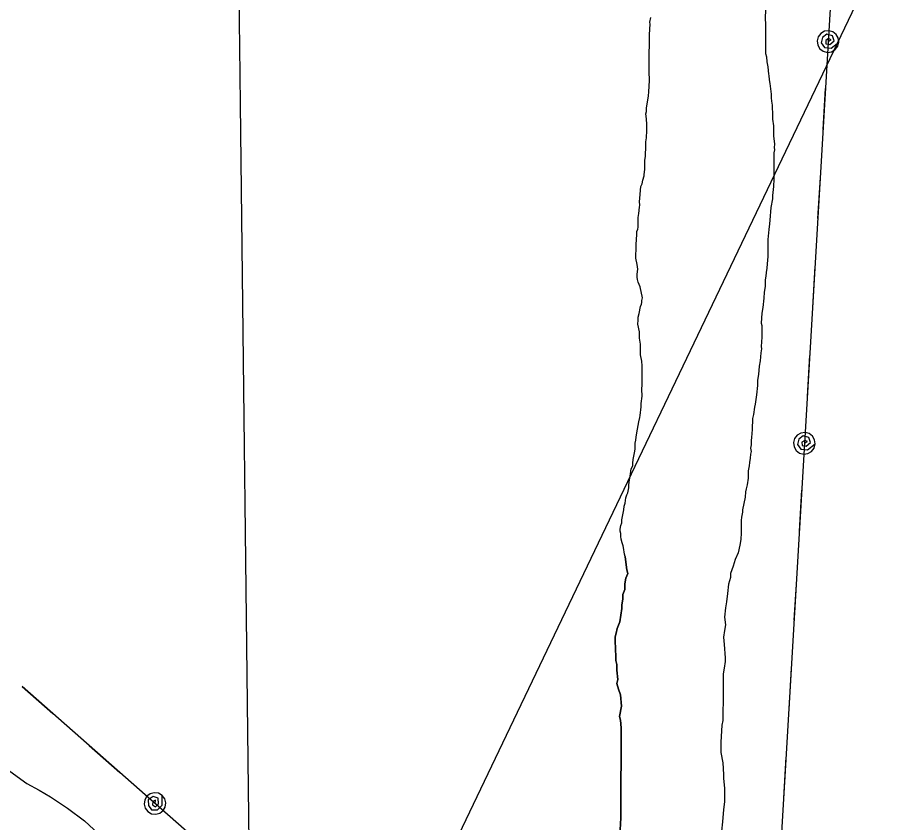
# Model space of a CAD drawing. Extents: x 3683402 to 3721514, y 487807 to 513565.
# Drawn here: x 3697896 to 3698620, y 504630 to 505298 of the extents above; entities that cross this region are included whole.
import ezdxf

# ---------------------------------------------------------------- set-up
doc = ezdxf.new("R2010")
doc.units = 0
for name, color, linetype in [('V-GRID-MAJR', 7, 'Continuous'), ('V-SITE-VEGE', 7, 'Continuous'), ('V-TOPO-BNDY', 7, 'Continuous'), ('V-TOPO-SHOR', 7, 'Continuous'), ('V-UTIL-LINE', 7, 'Continuous')]:
    doc.layers.add(name, color=color, linetype=linetype)

msp = doc.modelspace()

# ---------------------------------------------------------------- linework, layer by layer
at = {"layer": 'V-GRID-MAJR'}
msp.add_spline([(3698217.9, 493344.79), (3698148.29, 499402.23), (3698078.65, 505462.75), (3698009.01, 511523.29), (3698008.98, 511526.36)], degree=3, dxfattribs=at)
at = {"layer": 'V-SITE-VEGE'}
msp.add_lwpolyline([(3697890.09, 504672.43), (3697904.18, 504662.14), (3697914.37, 504656.58), (3697923.77, 504651.02), (3697937.87, 504641.51), (3697951.96, 504631.21), (3697971.51, 504613.02)], dxfattribs=at)
at = {"layer": 'V-TOPO-BNDY'}
msp.add_line((3699832.73, 507901.76), (3697207.28, 502413.5), dxfattribs=at)
at = {"layer": 'V-TOPO-SHOR'}
for points in [[(3698517.54, 505304.09), (3698517.12, 505297.19), (3698517.51, 505291.91), (3698517.5, 505287.85), (3698517.44, 505267.96), (3698518.24, 505265.11), (3698518.63, 505261.05), (3698519.43, 505256.99), (3698519.82, 505250.9), (3698520.22, 505249.67), (3698520.62, 505246.02), (3698521.02, 505243.18), (3698522.21, 505234.24), (3698522.2, 505230.99), (3698522.59, 505226.52), (3698522.99, 505225.3), (3698522.98, 505221.65), (3698523.38, 505219.62), (3698523.37, 505216.37), (3698523.36, 505213.53), (3698524.16, 505207.84), (3698524.15, 505205.81), (3698524.14, 505201.34), (3698524.13, 505199.72), (3698524.92, 505192.82), (3698524.51, 505189.98), (3698524.91, 505187.94), (3698524.49, 505185.51), (3698524.47, 505178.6), (3698524.45, 505172.51), (3698524.43, 505163.58), (3698524, 505157.49), (3698523.17, 505150.19), (3698523.16, 505147.34), (3698521.92, 505140.04), (3698521.08, 505129.48), (3698520.66, 505126.64), (3698520.24, 505121.77), (3698519.4, 505113.65), (3698519.37, 505103.1), (3698519.36, 505099.44), (3698518.94, 505093.35), (3698518.52, 505089.7), (3698518.1, 505086.05), (3698517.69, 505083.21), (3698517.27, 505079.96), (3698517.25, 505074.68), (3698516.43, 505069.81), (3698516.01, 505064.94), (3698515.17, 505057.23), (3698514.34, 505052.36), (3698513.91, 505044.24), (3698514.31, 505042.21), (3698514.3, 505038.55), (3698514.28, 505032.46), (3698513.85, 505024.75), (3698514.25, 505022.72), (3698513.43, 505019.47), (3698513.01, 505012.98), (3698512.18, 505008.51), (3698511.75, 505001.61), (3698510.93, 504996.74), (3698510.91, 504992.27), (3698510.08, 504984.56), (3698508.84, 504976.85), (3698508.42, 504974.42), (3698507.59, 504968.33), (3698506.77, 504965.08), (3698506.34, 504955.74), (3698505.91, 504949.25), (3698505.5, 504946.81), (3698505.49, 504943.16), (3698505.07, 504940.32), (3698505.47, 504937.48), (3698505.06, 504935.45), (3698504.64, 504932.2), (3698504.22, 504928.55), (3698503.81, 504925.71), (3698502.98, 504921.65), (3698502.96, 504915.55), (3698502.14, 504909.87), (3698501.31, 504906.63), (3698500.9, 504904.19), (3698500.48, 504899.73), (3698498.42, 504889.18), (3698498.41, 504887.15), (3698497.59, 504883.09), (3698497.17, 504880.25)], [(3698517.54, 505304.09), (3698517.12, 505297.19), (3698517.51, 505291.91), (3698517.5, 505287.85), (3698517.44, 505267.96), (3698518.24, 505265.11), (3698518.63, 505261.05), (3698519.43, 505256.99), (3698519.82, 505250.9), (3698520.22, 505249.67), (3698520.62, 505246.02), (3698521.02, 505243.18), (3698522.21, 505234.24), (3698522.2, 505230.99), (3698522.59, 505226.52), (3698522.99, 505225.3), (3698522.98, 505221.65), (3698523.38, 505219.62), (3698523.37, 505216.37), (3698523.36, 505213.53), (3698524.16, 505207.84), (3698524.15, 505205.81), (3698524.14, 505201.34), (3698524.13, 505199.72), (3698524.92, 505192.82), (3698524.51, 505189.98), (3698524.91, 505187.94), (3698524.49, 505185.51), (3698524.47, 505178.6), (3698524.45, 505172.51), (3698524.43, 505163.58), (3698524, 505157.49), (3698523.17, 505150.19), (3698523.16, 505147.34), (3698521.92, 505140.04), (3698521.08, 505129.48), (3698520.66, 505126.64), (3698520.24, 505121.77), (3698519.4, 505113.65), (3698519.37, 505103.1), (3698519.36, 505099.44), (3698518.94, 505093.35), (3698518.52, 505089.7), (3698518.1, 505086.05), (3698517.69, 505083.21), (3698517.27, 505079.96), (3698517.25, 505074.68), (3698516.43, 505069.81), (3698516.01, 505064.94), (3698515.17, 505057.23), (3698514.34, 505052.36), (3698513.91, 505044.24), (3698514.31, 505042.21), (3698514.3, 505038.55), (3698514.28, 505032.46), (3698513.85, 505024.75), (3698514.25, 505022.72), (3698513.43, 505019.47), (3698513.01, 505012.98), (3698512.18, 505008.51), (3698511.75, 505001.61), (3698510.93, 504996.74), (3698510.91, 504992.27), (3698510.08, 504984.56), (3698508.84, 504976.85), (3698508.42, 504974.42), (3698507.59, 504968.33), (3698506.77, 504965.08), (3698506.34, 504955.74), (3698505.91, 504949.25), (3698505.5, 504946.81), (3698505.49, 504943.16), (3698505.07, 504940.32), (3698505.47, 504937.48), (3698505.06, 504935.45), (3698504.64, 504932.2), (3698504.22, 504928.55), (3698503.81, 504925.71), (3698502.98, 504921.65), (3698502.96, 504915.55), (3698502.14, 504909.87), (3698501.31, 504906.63), (3698500.9, 504904.19), (3698500.48, 504899.73)], [(3698411.85, 505128.6), (3698411.86, 505131.85), (3698412.27, 505135.09), (3698412.7, 505140.37), (3698413.11, 505141.99), (3698412.71, 505145.24), (3698413.12, 505147.68), (3698413.55, 505154.58), (3698413.97, 505157.42), (3698415.19, 505159.85), (3698415.6, 505162.69), (3698416.84, 505166.34), (3698416.84, 505167.56), (3698417.26, 505171.62), (3698417.27, 505174.46), (3698417.28, 505179.34), (3698417.7, 505182.58), (3698417.7, 505183.8), (3698418.13, 505190.3), (3698418.14, 505194.76), (3698418.55, 505198.01), (3698418.98, 505204.1), (3698418.99, 505206.54), (3698419, 505208.97), (3698418.6, 505213.85), (3698418.21, 505217.91), (3698418.62, 505219.93), (3698418.63, 505222.78), (3698419.87, 505229.27), (3698420.29, 505232.93), (3698420.7, 505236.17), (3698421.14, 505245.51), (3698421.14, 505246.73), (3698420.75, 505252.01), (3698420.76, 505256.07), (3698420.77, 505259.72), (3698420.78, 505262.97), (3698420.8, 505269.06), (3698421.23, 505274.34), (3698421.23, 505277.59), (3698421.24, 505278.8), (3698421.25, 505283.68), (3698421.68, 505292.2), (3698421.28, 505293.83), (3698422.11, 505297.88)], [(3698418.6, 505213.85), (3698418.21, 505217.91), (3698418.62, 505219.93), (3698418.63, 505222.78), (3698419.87, 505229.27), (3698420.29, 505232.93), (3698420.7, 505236.17), (3698421.14, 505245.51), (3698421.14, 505246.73), (3698420.75, 505252.01), (3698420.76, 505256.07), (3698420.77, 505259.72), (3698420.78, 505262.97), (3698420.8, 505269.06), (3698421.23, 505274.34), (3698421.23, 505277.59), (3698421.24, 505278.8), (3698421.25, 505283.68), (3698421.68, 505292.2), (3698421.28, 505293.83), (3698422.11, 505297.88)], [(3698400.85, 504850.52), (3698400.45, 504852.52), (3698399.66, 504857.81), (3698399.26, 504859.43), (3698398.45, 504861.87), (3698397.65, 504864.72), (3698397.25, 504867.15), (3698397.25, 504869.59), (3698396.86, 504871.62), (3698396.86, 504873.24), (3698397.28, 504876.08), (3698398.1, 504878.52), (3698398.1, 504880.95), (3698399.75, 504889.07), (3698400.17, 504892.32), (3698400.99, 504894.75), (3698401.41, 504899.22), (3698402.23, 504901.65), (3698403.04, 504903.27), (3698403.87, 504907.33), (3698403.87, 504909.77), (3698404.29, 504912.2), (3698405.11, 504917.07), (3698405.95, 504923.16), (3698407.17, 504925.59), (3698407.18, 504928.03), (3698407.59, 504930.87), (3698408.83, 504937.77), (3698409.24, 504939.8), (3698409.25, 504942.23), (3698409.26, 504944.67), (3698409.67, 504947.11), (3698410.09, 504949.54), (3698410.5, 504953.19), (3698411.74, 504959.28), (3698412.15, 504962.12), (3698412.98, 504965.77), (3698413.39, 504967.39), (3698414.22, 504974.7), (3698414.23, 504977.54), (3698415.06, 504983.63), (3698414.67, 504989.32), (3698415.09, 504992.97), (3698415.13, 505007.18), (3698415.14, 505008.81), (3698414.74, 505012.46), (3698413.54, 505017.74), (3698413.56, 505022.21), (3698413.57, 505026.68), (3698412.77, 505031.55), (3698412.79, 505036.83), (3698411.59, 505043.33), (3698411.6, 505046.58), (3698411.6, 505049.02), (3698412.43, 505052.26), (3698413.66, 505057.94), (3698414.48, 505059.97), (3698414.89, 505061.19), (3698414.9, 505062.81), (3698415.31, 505065.25), (3698413.31, 505074.18), (3698411.7, 505078.25), (3698411.29, 505080.28), (3698410.9, 505082.31), (3698410.9, 505083.53), (3698410.9, 505084.75), (3698411.32, 505088.81), (3698410.93, 505092.87), (3698409.73, 505098.15), (3698409.74, 505102.21), (3698410.15, 505103.83), (3698410.17, 505109.52), (3698410.6, 505117.64), (3698410.6, 505120.08), (3698411.42, 505122.1), (3698411.83, 505123.72), (3698411.85, 505128.6), (3698411.86, 505131.85), (3698412.27, 505135.09), (3698412.7, 505140.37), (3698413.11, 505141.99), (3698412.71, 505145.24), (3698413.12, 505147.68), (3698413.55, 505154.58), (3698413.97, 505157.42), (3698415.19, 505159.85), (3698415.6, 505162.69), (3698416.84, 505166.34), (3698416.84, 505167.56), (3698417.26, 505171.62), (3698417.27, 505174.46), (3698417.28, 505179.34), (3698417.7, 505182.58), (3698417.7, 505183.8), (3698418.13, 505190.3), (3698418.14, 505194.76), (3698418.55, 505198.01), (3698418.98, 505204.1), (3698418.99, 505206.54), (3698419, 505208.97), (3698418.6, 505213.85)], [(3698397.8, 504726.3), (3698397.06, 504735.74), (3698395.52, 504740.46), (3698393.97, 504745.19), (3698394.78, 504748.33), (3698394.03, 504756.19), (3698394.06, 504760.91), (3698393.29, 504764.06), (3698393.31, 504767.2), (3698392.6, 504780.57), (3698392.62, 504783.72), (3698393.42, 504786.86), (3698394.23, 504790.79), (3698396.62, 504796.27), (3698398.25, 504807.27), (3698398.27, 504810.42), (3698399.08, 504815.13), (3698399.1, 504819.06), (3698400.7, 504822.98), (3698400.72, 504827.7), (3698401.54, 504832.41), (3698403.13, 504836.33), (3698402.36, 504839.48), (3698401.61, 504845.77), (3698400.85, 504850.52), (3698400.45, 504852.52), (3698399.66, 504857.81), (3698399.26, 504859.43), (3698398.45, 504861.87), (3698397.65, 504864.72), (3698397.25, 504867.15), (3698397.25, 504869.59), (3698396.86, 504871.62), (3698396.86, 504873.24), (3698397.28, 504876.08), (3698398.1, 504878.52), (3698398.1, 504880.95), (3698399.75, 504889.07), (3698400.17, 504892.32), (3698400.99, 504894.75), (3698401.41, 504899.22), (3698402.23, 504901.65), (3698403.04, 504903.27), (3698403.87, 504907.33), (3698403.87, 504909.77), (3698404.29, 504912.2), (3698405.11, 504917.07), (3698405.95, 504923.16), (3698407.17, 504925.59), (3698407.18, 504928.03), (3698407.59, 504930.87), (3698408.83, 504937.77), (3698409.24, 504939.8), (3698409.25, 504942.23), (3698409.26, 504944.67), (3698409.67, 504947.11), (3698410.09, 504949.54), (3698410.5, 504953.19), (3698411.74, 504959.28), (3698412.15, 504962.12), (3698412.98, 504965.77), (3698413.39, 504967.39), (3698414.22, 504974.7), (3698414.23, 504977.54), (3698415.06, 504983.63), (3698414.67, 504989.32), (3698415.09, 504992.97), (3698415.13, 505007.18), (3698415.14, 505008.81), (3698414.74, 505012.46), (3698413.54, 505017.74), (3698413.56, 505022.21), (3698413.57, 505026.68), (3698412.77, 505031.55), (3698412.79, 505036.83), (3698411.59, 505043.33), (3698411.6, 505046.58), (3698411.6, 505049.02), (3698412.43, 505052.26), (3698413.66, 505057.94), (3698414.48, 505059.97), (3698414.89, 505061.19), (3698414.9, 505062.81), (3698415.31, 505065.25), (3698413.31, 505074.18), (3698411.7, 505078.25), (3698411.29, 505080.28), (3698410.9, 505082.31), (3698410.9, 505083.53), (3698410.9, 505084.75), (3698411.32, 505088.81), (3698410.93, 505092.87), (3698409.73, 505098.15), (3698409.74, 505102.21), (3698410.15, 505103.83), (3698410.17, 505109.52), (3698410.6, 505117.64), (3698410.6, 505120.08), (3698411.42, 505122.1), (3698411.83, 505123.72), (3698411.85, 505128.6)], [(3698500.48, 504899.73), (3698498.42, 504889.18), (3698498.41, 504887.15), (3698497.59, 504883.09), (3698497.17, 504880.25)], [(3698497.17, 504880.25), (3698497.15, 504875.53), (3698497.12, 504870.03), (3698497.08, 504864.53), (3698496.27, 504859.81), (3698494.66, 504853.53), (3698492.28, 504848.04), (3698490.67, 504842.55), (3698488.28, 504836.27), (3698488.26, 504833.13), (3698486.66, 504827.64), (3698485.83, 504819.78), (3698485, 504812.71), (3698484.19, 504808), (3698483.36, 504800.14), (3698484.11, 504793.85), (3698483.3, 504789.13), (3698482.48, 504783.64), (3698483.23, 504777.34), (3698483.96, 504766.33), (3698483.94, 504763.19), (3698483.12, 504757.69), (3698482.31, 504752.98), (3698482.24, 504741.18), (3698482.21, 504734.9), (3698482.17, 504728.61), (3698482.14, 504723.11), (3698482.09, 504714.46), (3698481.29, 504710.53), (3698480.42, 504696.38), (3698480.37, 504687.74), (3698481.9, 504679.08), (3698482.63, 504669.64), (3698482.61, 504666.5), (3698483.35, 504657.85), (3698483.32, 504653.92), (3698483.29, 504646.84), (3698482.46, 504640.56), (3698481.62, 504630.34), (3698480.79, 504622.48)], [(3698497.17, 504880.25), (3698497.15, 504875.53), (3698497.12, 504870.03), (3698497.08, 504864.53), (3698496.27, 504859.81), (3698494.66, 504853.53), (3698492.28, 504848.04), (3698490.67, 504842.55), (3698488.28, 504836.27), (3698488.26, 504833.13), (3698486.66, 504827.64), (3698485.83, 504819.78), (3698485, 504812.71), (3698484.19, 504808), (3698483.36, 504800.14), (3698484.11, 504793.85), (3698483.3, 504789.13), (3698482.48, 504783.64), (3698483.23, 504777.34), (3698483.96, 504766.33), (3698483.94, 504763.19), (3698483.12, 504757.69), (3698482.31, 504752.98), (3698482.24, 504741.18), (3698482.21, 504734.9), (3698482.17, 504728.61), (3698482.14, 504723.11), (3698482.09, 504714.46), (3698481.29, 504710.53), (3698480.42, 504696.38), (3698480.37, 504687.74), (3698481.9, 504679.08), (3698482.63, 504669.64), (3698482.61, 504666.5), (3698483.35, 504657.85), (3698483.32, 504653.92), (3698483.29, 504646.84), (3698482.46, 504640.56), (3698481.62, 504630.34), (3698480.79, 504622.48)], [(3698400.85, 504850.52), (3698401.61, 504845.77), (3698402.36, 504839.48), (3698403.13, 504836.33), (3698401.54, 504832.41), (3698400.72, 504827.7), (3698400.7, 504822.98), (3698399.1, 504819.06), (3698399.08, 504815.13), (3698398.27, 504810.42), (3698398.25, 504807.27), (3698396.62, 504796.27), (3698394.23, 504790.79), (3698393.42, 504786.86), (3698392.62, 504783.72), (3698392.6, 504780.57), (3698393.31, 504767.2), (3698393.29, 504764.06), (3698394.06, 504760.91), (3698394.03, 504756.19), (3698394.78, 504748.33), (3698393.97, 504745.19), (3698395.52, 504740.46), (3698397.06, 504735.74), (3698397.8, 504726.3), (3698396.18, 504717.66), (3698396.95, 504714.51), (3698397.7, 504708.22), (3698397.64, 504698.79), (3698397.62, 504694.86), (3698397.54, 504679.92), (3698397.51, 504674.42), (3698397.48, 504670.48), (3698397.47, 504667.34), (3698397.43, 504661.05), (3698397.4, 504654.77), (3698397.38, 504651.62), (3698397.34, 504644.54), (3698397.3, 504638.25), (3698397.28, 504633.54), (3698396.41, 504618.61)], [(3698396.41, 504618.61), (3698397.28, 504633.54), (3698397.3, 504638.25), (3698397.34, 504644.54), (3698397.38, 504651.62), (3698397.4, 504654.77), (3698397.43, 504661.05), (3698397.47, 504667.34), (3698397.48, 504670.48), (3698397.51, 504674.42), (3698397.54, 504679.92), (3698397.62, 504694.86), (3698397.64, 504698.79), (3698397.7, 504708.22), (3698396.95, 504714.51), (3698396.18, 504717.66), (3698397.8, 504726.3)]]:
    msp.add_lwpolyline(points, dxfattribs=at)
at = {"layer": 'V-UTIL-LINE'}
for points in [[(3699011.47, 506354.43), (3698619.82, 506367.8), (3698577.08, 505408.41), (3698505.81, 504199.63)], [(3698569.38, 505277.86), (3698571.84, 505279.36), (3698569.71, 505280.29), (3698567.4, 505278.81), (3698567.55, 505275.88), (3698570.93, 505275.52), (3698574.51, 505278.55), (3698572.96, 505282.53), (3698568.36, 505284.09), (3698564.79, 505281.23), (3698563.56, 505276.93), (3698566.41, 505273.03), (3698571.88, 505272.39), (3698578.36, 505277.33), (3698577.88, 505280.81), (3698576.11, 505283.84), (3698573.31, 505285.96), (3698569.91, 505286.85), (3698566.43, 505286.36), (3698563.4, 505284.59), (3698561.28, 505281.79), (3698560.4, 505278.39), (3698560.88, 505274.91), (3698562.65, 505271.88), (3698565.45, 505269.76), (3698568.85, 505268.88), (3698572.33, 505269.36), (3698575.36, 505271.13), (3698577.48, 505273.93), (3698578.36, 505277.33)], [(3698567.08, 505238.93), (3698565.08, 505204.99)], [(3698562.73, 505165.06), (3698560.73, 505131.12)], [(3698558.38, 505091.19), (3698556.37, 505057.25)], [(3698554.02, 505017.32), (3698552.02, 504983.38)], [(3698549.72, 504944.44), (3698552.18, 504945.94), (3698550.05, 504946.87), (3698547.74, 504945.39), (3698547.89, 504942.46), (3698551.27, 504942.1), (3698554.85, 504945.13), (3698553.3, 504949.11), (3698548.7, 504950.67), (3698545.13, 504947.81), (3698543.91, 504943.51), (3698546.75, 504939.61), (3698552.22, 504938.97), (3698558.71, 504943.91), (3698558.23, 504947.39), (3698556.45, 504950.42), (3698553.65, 504952.54), (3698550.25, 504953.43), (3698546.77, 504952.95), (3698543.74, 504951.17), (3698541.62, 504948.37), (3698540.74, 504944.97), (3698541.22, 504941.49), (3698542.99, 504938.46), (3698545.79, 504936.34), (3698549.19, 504935.46), (3698552.67, 504935.94), (3698555.7, 504937.71), (3698557.82, 504940.51), (3698558.71, 504943.91)], [(3698547.43, 504905.51), (3698545.43, 504871.57)], [(3698543.07, 504831.64), (3698541.07, 504797.7)], [(3698538.72, 504757.77), (3698536.72, 504723.83)], [(3699371.45, 503385.26), (3698266.68, 504419.97), (3697900.29, 504742.62)], [(3697900.29, 504742.62), (3697925.81, 504720.15)], [(3697955.83, 504693.72), (3697981.35, 504671.24)], [(3698534.36, 504683.9), (3698532.36, 504649.96)], [(3698010.62, 504645.47), (3698010.95, 504648.33), (3698008.9, 504647.22), (3698008.65, 504644.49), (3698011.05, 504642.81), (3698013.41, 504645.25), (3698013.23, 504649.93), (3698009.14, 504651.16), (3698005.08, 504648.5), (3698005.14, 504643.92), (3698007.77, 504640.31), (3698012.59, 504640.16), (3698016.47, 504644.07), (3698016.56, 504652.22), (3698013.53, 504653.99), (3698010.04, 504654.45), (3698006.65, 504653.55), (3698003.86, 504651.42), (3698002.1, 504648.38), (3698001.63, 504644.9), (3698002.54, 504641.51), (3698004.67, 504638.72), (3698007.7, 504636.95), (3698011.19, 504636.49), (3698014.58, 504637.39), (3698017.37, 504639.52), (3698019.13, 504642.56), (3698019.6, 504646.04), (3698018.7, 504649.43), (3698016.56, 504652.22)]]:
    msp.add_lwpolyline(points, dxfattribs=at)

doc.saveas('drawing.dxf')
